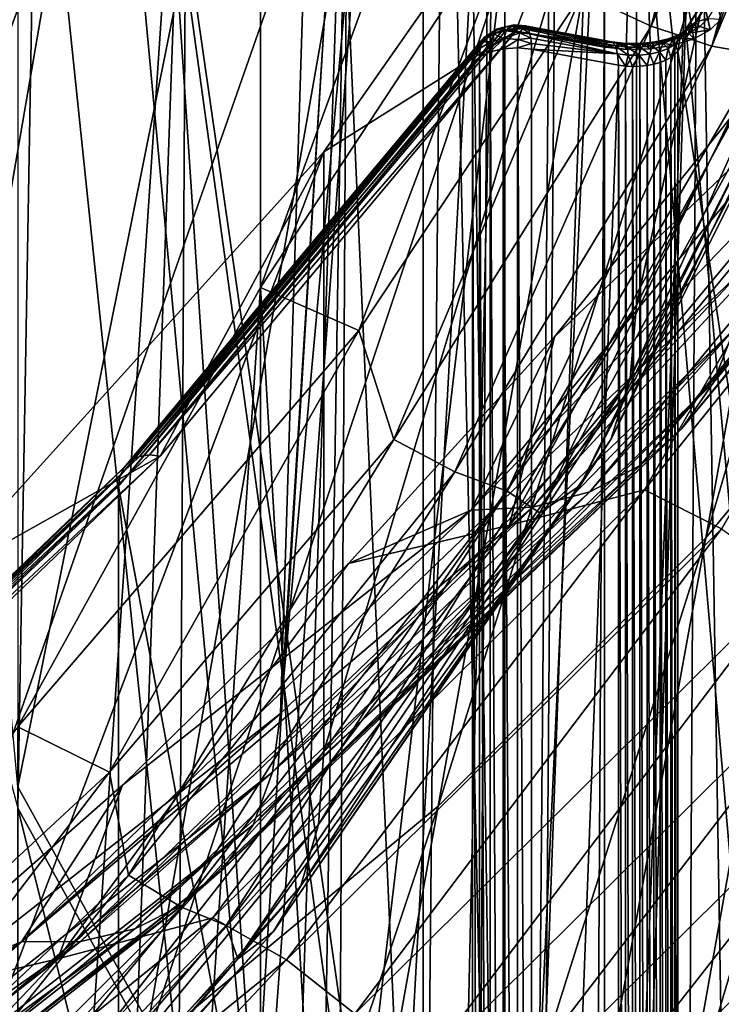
# Model space of a CAD drawing. Header units: metres. Extents: x -109 to 109, y -78 to 121.
# Tile 851 of 1056: x 20.93 to 22.45, y -38.64 to -36.51. Entities that reach past the tile are written whole.
import ezdxf

# ---------------------------------------------------------------- set-up
doc = ezdxf.new("R2010")
doc.units = ezdxf.units.M
doc.layers.add('solid_508554_SW0001', color=7, linetype='CONTINUOUS')

msp = doc.modelspace()

# ---------------------------------------------------------------- linework, layer by layer
at = {"layer": 'solid_508554_SW0001'}
for points in [[(21.492264, -38.011593, 7.617828), (22.527063, -21.630346, -1.227814), (23.021456, -21.135818, -0.371265)], [(22.491957, -37.051395, 9.280937), (21.492264, -38.011593, 7.617828), (23.021456, -21.135818, -0.371265)], [(21.492264, -38.011593, 7.617828), (21.990206, -22.11368, -2.06497), (22.527063, -21.630346, -1.227814)], [(20.329, -38.924572, 6.036504), (21.411892, -22.584904, -2.881155), (21.990206, -22.11368, -2.06497)], [(21.492264, -38.011593, 7.617828), (20.329, -38.924572, 6.036504), (21.990206, -22.11368, -2.06497)], [(20.329, -38.924572, 6.036504), (20.793215, -23.043131, -3.67483), (21.411892, -22.584904, -2.881155)], [(20.923235, -38.170021, 29.887587), (21.448408, -39.121475, 28.239614), (20.923248, -31.241837, 25.88755)], [(21.448408, -39.121475, 28.239614), (21.448427, -32.193314, 24.239546), (20.923248, -31.241837, 25.88755)], [(21.448408, -39.121475, 28.239614), (21.80089, -40.092644, 26.557503), (21.448427, -32.193314, 24.239546)], [(21.80089, -40.092644, 26.557503), (21.800903, -33.164478, 22.55744), (21.448427, -32.193314, 24.239546)], [(20.414824, -32.584068, 39.56274), (21.865417, -33.482189, 38.007149), (20.923235, -38.170021, 29.887587)], [(20.641497, -32.747883, 39.884239), (20.549398, -44.965538, 46.844471), (22.00915, -45.869473, 45.278809)], [(22.10779, -33.655869, 38.311562), (20.641497, -32.747883, 39.884239), (22.00915, -45.869473, 45.278809)], [(21.5632, -33.107533, -35.535168), (20.274626, -36.632484, -41.251141), (21.022064, -36.215908, -41.528786)], [(21.5632, -33.107533, -35.535168), (20.80945, -33.521732, -35.244587), (20.274626, -36.632484, -41.251141)], [(21.80089, -40.092644, 26.557503), (21.977846, -41.075703, 24.854795), (21.800903, -33.164478, 22.55744)], [(21.977846, -41.075703, 24.854795), (21.977848, -34.147514, 20.854771), (21.800903, -33.164478, 22.55744)], [(20.923235, -38.2164, 29.914364), (20.991838, -34.266258, 36.756207), (19.630888, -33.379448, 38.29221)], [(21.865417, -33.482189, 38.007149), (21.448408, -39.121475, 28.239614), (20.923235, -38.170021, 29.887587)], [(21.865417, -33.482189, 38.007149), (21.80089, -40.092644, 26.557503), (21.448408, -39.121475, 28.239614)], [(21.865417, -33.482189, 38.007149), (21.977846, -41.075703, 24.854795), (21.80089, -40.092644, 26.557503)], [(21.865417, -33.482189, 38.007149), (23.15844, -34.438587, 36.350616), (21.977846, -41.075703, 24.854795)], [(22.10779, -33.655869, 38.311562), (22.00915, -45.869473, 45.278809), (23.310324, -46.832047, 43.61158)], [(23.414797, -34.622757, 36.636864), (22.10779, -33.655869, 38.311562), (23.310324, -46.832047, 43.61158)], [(23.4797, -33.995831, -42.88765), (22.412605, -37.631123, -48.518341), (22.929976, -37.004639, -48.873512)], [(23.4797, -33.995831, -42.88765), (22.955465, -34.625378, -42.515991), (22.412605, -37.631123, -48.518341)], [(21.977846, -42.062737, 23.145205), (21.977848, -35.134518, 19.145229), (21.977848, -34.147514, 20.854771)], [(21.977846, -41.075703, 24.854795), (21.977846, -42.062737, 23.145205), (21.977848, -34.147514, 20.854771)], [(20.923235, -38.2164, 29.914364), (21.448408, -39.167854, 28.266392), (20.991838, -34.266258, 36.756207)], [(21.977846, -41.122082, 24.881573), (22.193037, -35.209007, 35.123318), (20.991838, -34.266258, 36.756207)], [(21.80089, -40.139023, 26.584278), (21.977846, -41.122082, 24.881573), (20.991838, -34.266258, 36.756207)], [(21.448408, -39.167854, 28.266392), (21.80089, -40.139023, 26.584278), (20.991838, -34.266258, 36.756207)], [(23.15844, -34.438587, 36.350616), (21.865414, -49.656254, 9.992845), (21.977846, -42.062737, 23.145205)], [(23.15844, -34.438587, 36.350616), (23.158434, -48.699852, 11.64938), (21.865414, -49.656254, 9.992845)], [(23.15844, -34.438587, 36.350616), (21.977846, -42.062737, 23.145205), (21.977846, -41.075703, 24.854795)], [(20.787943, -46.459484, 43.63105), (20.886246, -34.5144, 36.814072), (22.081396, -35.452404, 35.1894)], [(22.955465, -34.625378, -42.515991), (21.833075, -38.211906, -48.182152), (22.412605, -37.631123, -48.518341)], [(22.955465, -34.625378, -42.515991), (22.368128, -35.208534, -42.163666), (21.833075, -38.211906, -48.182152)], [(22.262747, -37.126579, 13.694878), (22.262718, -35.827587, 12.944796), (22.766466, -34.834473, 14.664923)], [(22.262747, -37.126579, 13.694878), (22.766466, -34.834473, 14.664923), (22.766479, -36.13348, 15.414977)], [(21.80089, -43.045795, 21.442497), (21.800903, -36.117554, 17.44256), (21.977848, -35.134518, 19.145229)], [(21.977846, -42.062737, 23.145205), (21.80089, -43.045795, 21.442497), (21.977848, -35.134518, 19.145229)], [(22.368128, -35.208534, -42.163666), (21.19558, -38.741871, -47.867844), (21.833075, -38.211906, -48.182152)], [(22.368128, -35.208534, -42.163666), (21.721937, -35.740135, -41.833714), (21.19558, -38.741871, -47.867844)], [(21.977846, -41.122082, 24.881573), (22.193037, -48.02219, 12.930237), (22.193037, -35.209007, 35.123318)], [(22.193037, -35.209007, 35.123318), (22.193037, -48.02219, 12.930237), (23.225332, -47.030678, 14.647583)], [(22.193037, -35.209007, 35.123318), (23.225332, -47.030678, 14.647583), (23.225332, -36.20052, 33.405972)], [(21.977468, -47.393074, 42.014023), (20.787943, -46.459484, 43.63105), (22.081396, -35.452404, 35.1894)], [(21.977468, -47.393074, 42.014023), (22.081396, -35.452404, 35.1894), (23.108494, -36.438923, 33.480701)], [(22.294193, -36.52261, 16.589495), (22.548952, -35.542702, 18.286709), (22.144175, -36.452534, 16.824387)], [(22.550493, -35.543457, 18.283928), (22.548952, -35.542702, 18.286709), (22.294193, -36.52261, 16.589495)], [(22.66227, -35.582397, 18.087687), (22.550493, -35.543457, 18.283928), (22.294193, -36.52261, 16.589495)], [(22.700371, -35.588299, 18.022369), (22.66227, -35.582397, 18.087687), (22.294193, -36.52261, 16.589495)], [(22.425768, -36.566021, 16.329607), (22.700371, -35.588299, 18.022369), (22.294193, -36.52261, 16.589495)], [(22.833378, -35.576443, 17.794565), (22.761593, -35.589535, 17.917957), (22.425768, -36.566021, 16.329607)], [(22.532261, -36.584702, 16.048485), (22.833378, -35.576443, 17.794565), (22.425768, -36.566021, 16.329607)], [(22.761593, -35.589535, 17.917957), (22.700371, -35.588299, 18.022369), (22.425768, -36.566021, 16.329607)], [(22.960114, -40.622597, 16.439602), (22.960114, -35.599648, 13.539601), (22.351847, -36.576824, 11.847081)], [(22.356426, -36.550964, 11.830251), (22.351847, -36.576824, 11.847081), (22.960114, -35.599648, 13.539601)], [(22.905575, -35.683418, 13.332864), (22.356426, -36.550964, 11.830251), (22.960114, -35.599648, 13.539601)], [(22.940613, -35.644871, 13.299492), (22.416878, -36.506142, 11.7793), (22.390617, -36.513741, 11.79458)], [(22.919266, -35.661125, 13.315648), (22.940613, -35.644871, 13.299492), (22.390617, -36.513741, 11.79458)], [(20.869766, -41.882961, -75.212524), (20.90517, -35.670063, -75.212784), (21.289917, -35.672287, -74.995094)], [(21.066153, -41.884098, -75.110725), (20.869766, -41.882961, -75.212524), (21.289917, -35.672287, -74.995094)], [(21.25452, -41.885185, -74.994713), (21.066153, -41.884098, -75.110725), (21.289917, -35.672287, -74.995094)], [(21.25452, -41.885185, -74.994713), (21.289917, -35.672287, -74.995094), (21.638494, -35.674305, -74.723221)], [(21.433752, -41.886223, -74.865204), (21.25452, -41.885185, -74.994713), (21.638494, -35.674305, -74.723221)], [(21.538893, -41.886833, -74.779266), (21.433752, -41.886223, -74.865204), (21.638494, -35.674305, -74.723221)], [(21.602919, -41.887203, -74.72287), (21.538893, -41.886833, -74.779266), (21.638494, -35.674305, -74.723221)], [(21.602919, -41.887203, -74.72287), (21.638494, -35.674305, -74.723221), (21.943335, -35.676067, -74.403076)], [(21.907562, -41.888966, -74.402847), (21.602919, -41.887203, -74.72287), (21.943335, -35.676067, -74.403076)], [(21.907562, -41.888966, -74.402847), (21.943335, -35.676067, -74.403076), (22.197821, -35.677544, -74.041611)], [(22.161888, -41.890438, -74.041557), (21.907562, -41.888966, -74.402847), (22.197821, -35.677544, -74.041611)], [(22.161888, -41.890438, -74.041557), (22.197821, -35.677544, -74.041611), (22.396423, -35.678696, -73.646667)], [(22.193199, -41.890621, -73.988037), (22.161888, -41.890438, -74.041557), (22.396423, -35.678696, -73.646667)], [(22.360434, -41.89159, -73.646736), (22.193199, -41.890621, -73.988037), (22.396423, -35.678696, -73.646667)], [(22.498833, -41.892391, -73.226974), (22.360434, -41.89159, -73.646736), (22.396423, -35.678696, -73.646667)], [(22.919266, -35.661125, 13.315648), (22.390617, -36.513741, 11.79458), (22.369785, -36.529186, 11.812137)], [(22.905575, -35.683418, 13.332864), (22.919266, -35.661125, 13.315648), (22.369785, -36.529186, 11.812137)], [(22.498833, -41.892391, -73.226974), (22.396423, -35.678696, -73.646667), (22.534832, -35.679501, -73.22683)], [(22.905575, -35.683418, 13.332864), (22.369785, -36.529186, 11.812137), (22.356426, -36.550964, 11.830251)], [(21.721937, -35.740135, -41.833714), (20.505199, -39.216755, -47.577938), (21.19558, -38.741871, -47.867844)], [(21.721937, -35.740135, -41.833714), (21.022064, -36.215908, -41.528786), (20.505199, -39.216755, -47.577938)], [(22.262718, -35.827587, 12.944796), (21.58605, -36.794659, 11.269782), (22.00139, -36.533089, 11.722837)], [(21.586092, -38.093647, 12.019868), (21.58605, -36.794659, 11.269782), (22.262718, -35.827587, 12.944796)], [(21.586092, -38.093647, 12.019868), (22.262718, -35.827587, 12.944796), (22.262747, -37.126579, 13.694878)], [(22.262718, -35.827587, 12.944796), (22.00139, -36.533089, 11.722837), (22.240452, -36.572945, 11.6538)], [(22.262718, -35.827587, 12.944796), (22.240452, -36.572945, 11.6538), (22.292747, -36.571774, 11.655828)], [(22.262718, -35.827587, 12.944796), (22.421961, -36.530392, 11.727505), (22.445959, -36.507126, 11.767806)], [(22.262718, -35.827587, 12.944796), (22.386717, -36.549744, 11.693985), (22.421961, -36.530392, 11.727505)], [(22.262718, -35.827587, 12.944796), (22.34264, -36.563862, 11.669536), (22.386717, -36.549744, 11.693985)], [(22.262718, -35.827587, 12.944796), (22.292747, -36.571774, 11.655828), (22.34264, -36.563862, 11.669536)], [(21.800903, -36.117554, 17.44256), (21.448427, -37.088718, 15.760455), (22.028944, -36.205318, 17.290548)], [(21.80089, -43.045795, 21.442497), (21.448427, -37.088718, 15.760455), (21.800903, -36.117554, 17.44256)], [(22.766479, -36.13348, 15.414977), (22.751186, -36.291969, 15.530645), (22.249033, -37.284973, 13.810711)], [(22.262747, -37.126579, 13.694878), (22.766479, -36.13348, 15.414977), (22.249033, -37.284973, 13.810711)], [(22.429657, -37.294609, 9.4549), (22.473816, -37.178841, 9.364284), (23.301662, -36.179539, 11.095122)], [(23.255878, -36.297272, 11.182338), (22.429657, -37.294609, 9.4549), (23.301662, -36.179539, 11.095122)], [(21.448427, -37.088718, 15.760455), (21.661814, -37.182095, 15.598726), (22.028944, -36.205318, 17.290548)], [(22.144175, -36.452534, 16.824387), (22.028944, -36.205318, 17.290548), (21.661814, -37.182095, 15.598726)], [(21.022064, -36.215908, -41.528786), (19.767958, -39.63319, -47.314575), (20.505199, -39.216755, -47.577938)], [(21.022064, -36.215908, -41.528786), (20.274626, -36.632484, -41.251141), (19.767958, -39.63319, -47.314575)], [(22.751186, -36.291969, 15.530645), (22.704941, -36.425552, 15.674822), (22.207207, -37.418102, 13.955675)], [(22.249033, -37.284973, 13.810711), (22.751186, -36.291969, 15.530645), (22.207207, -37.418102, 13.955675)], [(22.361115, -37.394314, 9.549372), (22.429657, -37.294609, 9.4549), (23.255878, -36.297272, 11.182338)], [(23.184811, -36.400024, 11.271531), (22.361115, -37.394314, 9.549372), (23.255878, -36.297272, 11.182338)], [(23.381029, -36.337601, -49.244751), (22.391802, -39.917938, -54.906822), (22.834635, -39.258469, -55.259708)], [(23.381029, -36.337601, -49.244751), (22.929976, -37.004639, -48.873512), (22.391802, -39.917938, -54.906822)], [(22.27071, -37.474285, 9.644219), (22.361115, -37.394314, 9.549372), (23.184811, -36.400024, 11.271531)], [(23.091076, -36.484016, 11.359416), (22.27071, -37.474285, 9.644219), (23.184811, -36.400024, 11.271531)], [(22.704941, -36.425552, 15.674822), (22.630859, -36.525135, 15.848406), (22.140759, -37.5172, 14.130095)], [(22.207207, -37.418102, 13.955675), (22.704941, -36.425552, 15.674822), (22.140759, -37.5172, 14.130095)], [(22.999722, -48.374943, 40.313377), (21.977468, -47.393074, 42.014023), (23.108494, -36.438923, 33.480701)], [(22.144175, -36.452534, 16.824387), (21.661814, -37.182095, 15.598726), (21.737469, -37.417988, 15.152172)], [(22.294193, -36.52261, 16.589495), (22.144175, -36.452534, 16.824387), (21.737469, -37.417988, 15.152172)], [(22.161774, -37.53157, 9.735951), (22.27071, -37.474285, 9.644219), (23.091076, -36.484016, 11.359416)], [(22.978127, -36.546146, 11.442759), (22.161774, -37.53157, 9.735951), (23.091076, -36.484016, 11.359416)], [(22.390617, -36.513741, 11.79458), (22.416878, -36.506142, 11.7793), (22.400112, -36.523174, 11.749798)], [(22.400112, -36.523174, 11.749798), (22.416878, -36.506142, 11.7793), (22.421961, -36.530392, 11.727505)], [(22.416878, -36.506142, 11.7793), (22.445959, -36.507126, 11.767806), (22.421961, -36.530392, 11.727505)], [(21.186468, -37.454788, 10.153201), (21.945581, -36.539783, 11.750465), (21.972298, -36.531994, 11.734585)], [(21.208305, -37.451256, 10.139338), (21.186468, -37.454788, 10.153201), (21.972298, -36.531994, 11.734585)], [(21.208305, -37.451256, 10.139338), (21.980585, -36.531403, 11.730732), (22.00139, -36.533089, 11.722837)], [(21.208305, -37.451256, 10.139338), (21.972298, -36.531994, 11.734585), (21.980585, -36.531403, 11.730732)], [(21.86936, -37.487823, 14.917693), (22.294193, -36.52261, 16.589495), (21.737469, -37.417988, 15.152172)], [(22.425768, -36.566021, 16.329607), (22.294193, -36.52261, 16.589495), (21.86936, -37.487823, 14.917693)], [(21.933273, -36.546532, 11.775687), (21.952055, -36.539421, 11.806347), (21.959612, -36.529263, 11.781666)], [(21.933273, -36.546532, 11.775687), (21.959612, -36.529263, 11.781666), (21.940653, -36.54248, 11.754125)], [(21.940653, -36.54248, 11.754125), (21.959612, -36.529263, 11.781666), (21.969343, -36.526501, 11.755837)], [(21.945581, -36.539783, 11.750465), (21.940653, -36.54248, 11.754125), (21.969343, -36.526501, 11.755837)], [(21.972298, -36.531994, 11.734585), (21.945581, -36.539783, 11.750465), (21.969343, -36.526501, 11.755837)], [(21.959612, -36.529263, 11.781666), (21.952055, -36.539421, 11.806347), (21.980394, -36.532818, 11.817698)], [(21.952055, -36.539421, 11.806347), (21.975601, -36.549572, 11.83931), (21.980394, -36.532818, 11.817698)], [(21.959612, -36.529263, 11.781666), (21.980394, -36.532818, 11.817698), (21.987963, -36.522667, 11.792992)], [(21.969343, -36.526501, 11.755837), (21.959612, -36.529263, 11.781666), (21.987963, -36.522667, 11.792992)], [(21.969343, -36.526501, 11.755837), (21.987963, -36.522667, 11.792992), (21.997705, -36.51992, 11.767141)], [(21.980585, -36.531403, 11.730732), (21.969343, -36.526501, 11.755837), (21.997705, -36.51992, 11.767141)], [(21.972298, -36.531994, 11.734585), (21.969343, -36.526501, 11.755837), (21.980585, -36.531403, 11.730732)], [(22.009794, -36.537029, 11.828485), (21.980394, -36.532818, 11.817698), (21.975601, -36.549572, 11.83931)], [(22.015533, -36.52739, 11.808625), (21.987963, -36.522667, 11.792992), (21.980394, -36.532818, 11.817698)], [(22.009794, -36.537029, 11.828485), (22.015533, -36.52739, 11.808625), (21.980394, -36.532818, 11.817698)], [(21.980585, -36.531403, 11.730732), (21.997705, -36.51992, 11.767141), (22.008926, -36.52486, 11.742)], [(21.980585, -36.531403, 11.730732), (22.008926, -36.52486, 11.742), (22.00139, -36.533089, 11.722837)], [(21.987963, -36.522667, 11.792992), (22.021732, -36.522125, 11.781049), (21.997705, -36.51992, 11.767141)], [(21.987963, -36.522667, 11.792992), (22.023485, -36.523232, 11.787248), (22.021732, -36.522125, 11.781049)], [(22.015533, -36.52739, 11.808625), (22.023485, -36.523232, 11.787248), (21.987963, -36.522667, 11.792992)], [(21.997705, -36.51992, 11.767141), (22.021732, -36.522125, 11.781049), (22.011995, -36.522785, 11.750534)], [(21.997705, -36.51992, 11.767141), (22.011995, -36.522785, 11.750534), (22.008926, -36.52486, 11.742)], [(22.008926, -36.52486, 11.742), (22.189329, -36.567287, 11.663597), (22.00139, -36.533089, 11.722837)], [(22.008926, -36.52486, 11.742), (22.011995, -36.522785, 11.750534), (22.1999, -36.557011, 11.691192)], [(22.008926, -36.52486, 11.742), (22.1999, -36.557011, 11.691192), (22.189329, -36.567287, 11.663597)], [(22.009794, -36.537029, 11.828485), (22.03204, -36.539158, 11.823581), (22.015533, -36.52739, 11.808625)], [(22.011995, -36.522785, 11.750534), (22.021732, -36.522125, 11.781049), (22.209442, -36.556217, 11.72101)], [(22.011995, -36.522785, 11.750534), (22.209442, -36.556217, 11.72101), (22.1999, -36.557011, 11.691192)], [(22.015533, -36.52739, 11.808625), (22.029314, -36.531326, 11.810411), (22.023485, -36.523232, 11.787248)], [(22.015533, -36.52739, 11.808625), (22.03204, -36.539158, 11.823581), (22.029314, -36.531326, 11.810411)], [(22.021732, -36.522125, 11.781049), (22.023485, -36.523232, 11.787248), (22.209442, -36.556217, 11.72101)], [(22.023485, -36.523232, 11.787248), (22.217012, -36.565002, 11.750101), (22.209442, -36.556217, 11.72101)], [(22.023485, -36.523232, 11.787248), (22.029314, -36.531326, 11.810411), (22.217012, -36.565002, 11.750101)], [(22.029314, -36.531326, 11.810411), (22.03204, -36.539158, 11.823581), (22.217012, -36.565002, 11.750101)], [(22.630859, -36.525135, 15.848406), (22.532261, -36.584702, 16.048485), (22.053068, -37.576447, 14.33073)], [(22.140759, -37.5172, 14.130095), (22.630859, -36.525135, 15.848406), (22.053068, -37.576447, 14.33073)], [(22.356426, -36.550964, 11.830251), (22.369785, -36.529186, 11.812137), (22.357983, -36.54118, 11.791365)], [(22.356627, -36.540264, 11.748637), (22.376619, -36.527962, 11.769945), (22.376169, -36.537907, 11.724279)], [(22.357983, -36.54118, 11.791365), (22.376619, -36.527962, 11.769945), (22.356627, -36.540264, 11.748637)], [(22.357983, -36.54118, 11.791365), (22.369785, -36.529186, 11.812137), (22.376619, -36.527962, 11.769945)], [(22.369785, -36.529186, 11.812137), (22.390617, -36.513741, 11.79458), (22.376619, -36.527962, 11.769945)], [(22.376169, -36.537907, 11.724279), (22.400112, -36.523174, 11.749798), (22.421961, -36.530392, 11.727505)], [(22.376619, -36.527962, 11.769945), (22.400112, -36.523174, 11.749798), (22.376169, -36.537907, 11.724279)], [(22.376169, -36.537907, 11.724279), (22.421961, -36.530392, 11.727505), (22.386717, -36.549744, 11.693985)], [(22.376619, -36.527962, 11.769945), (22.390617, -36.513741, 11.79458), (22.400112, -36.523174, 11.749798)], [(21.167717, -37.464153, 10.168761), (21.940653, -36.54248, 11.754125), (21.945581, -36.539783, 11.750465)], [(21.186468, -37.454788, 10.153201), (21.167717, -37.464153, 10.168761), (21.945581, -36.539783, 11.750465)], [(21.167717, -37.464153, 10.168761), (21.924786, -36.555561, 11.768442), (21.940653, -36.54248, 11.754125)], [(21.208305, -37.451256, 10.139338), (22.00139, -36.533089, 11.722837), (21.231739, -37.453796, 10.128119)], [(21.58605, -36.794659, 11.269782), (21.231739, -37.453796, 10.128119), (22.00139, -36.533089, 11.722837)], [(21.933273, -36.546532, 11.775687), (21.924786, -36.555561, 11.768442), (21.917311, -36.565754, 11.777513)], [(21.927553, -36.556171, 11.795498), (21.933273, -36.546532, 11.775687), (21.917311, -36.565754, 11.777513)], [(21.933273, -36.546532, 11.775687), (21.940653, -36.54248, 11.754125), (21.924786, -36.555561, 11.768442)], [(21.927553, -36.556171, 11.795498), (21.947269, -36.556168, 11.827935), (21.952055, -36.539421, 11.806347)], [(21.927553, -36.556171, 11.795498), (21.952055, -36.539421, 11.806347), (21.933273, -36.546532, 11.775687)], [(21.975601, -36.549572, 11.83931), (21.945631, -36.578182, 11.844728), (21.973959, -36.571606, 11.856118)], [(21.947269, -36.556168, 11.827935), (21.945631, -36.578182, 11.844728), (21.975601, -36.549572, 11.83931)], [(21.952055, -36.539421, 11.806347), (21.947269, -36.556168, 11.827935), (21.975601, -36.549572, 11.83931)], [(22.006191, -36.551453, 11.845781), (21.975601, -36.549572, 11.83931), (21.973959, -36.571606, 11.856118)], [(22.006191, -36.551453, 11.845781), (21.973959, -36.571606, 11.856118), (22.004965, -36.569721, 11.859385)], [(22.006191, -36.551453, 11.845781), (22.009794, -36.537029, 11.828485), (21.975601, -36.549572, 11.83931)], [(22.00139, -36.533089, 11.722837), (22.189329, -36.567287, 11.663597), (22.240452, -36.572945, 11.6538)], [(22.006191, -36.551453, 11.845781), (22.004965, -36.569721, 11.859385), (22.035189, -36.560013, 11.845613)], [(22.006191, -36.551453, 11.845781), (22.034002, -36.54879, 11.835365), (22.009794, -36.537029, 11.828485)], [(22.006191, -36.551453, 11.845781), (22.035189, -36.560013, 11.845613), (22.034002, -36.54879, 11.835365)], [(22.009794, -36.537029, 11.828485), (22.034002, -36.54879, 11.835365), (22.03204, -36.539158, 11.823581)], [(22.03204, -36.539158, 11.823581), (22.221869, -36.582508, 11.775612), (22.217012, -36.565002, 11.750101)], [(22.03204, -36.539158, 11.823581), (22.034002, -36.54879, 11.835365), (22.221869, -36.582508, 11.775612)], [(22.034002, -36.54879, 11.835365), (22.035189, -36.560013, 11.845613), (22.221869, -36.582508, 11.775612)], [(22.038313, -37.564072, 9.821191), (22.161774, -37.53157, 9.735951), (22.978127, -36.546146, 11.442759)], [(22.850119, -36.584133, 11.518489), (22.038313, -37.564072, 9.821191), (22.978127, -36.546146, 11.442759)], [(22.302946, -36.556755, 11.720074), (22.33165, -36.550026, 11.73173), (22.31188, -36.557655, 11.690071)], [(22.320063, -36.559784, 11.75914), (22.33165, -36.550026, 11.73173), (22.302946, -36.556755, 11.720074)], [(22.31188, -36.557655, 11.690071), (22.346256, -36.549599, 11.70403), (22.34264, -36.563862, 11.669536)], [(22.33165, -36.550026, 11.73173), (22.346256, -36.549599, 11.70403), (22.31188, -36.557655, 11.690071)], [(22.320063, -36.559784, 11.75914), (22.341124, -36.551552, 11.773397), (22.33165, -36.550026, 11.73173)], [(22.331181, -36.570663, 11.79613), (22.341124, -36.551552, 11.773397), (22.320063, -36.559784, 11.75914)], [(22.331181, -36.570663, 11.79613), (22.346029, -36.561527, 11.811955), (22.341124, -36.551552, 11.773397)], [(22.33165, -36.550026, 11.73173), (22.356627, -36.540264, 11.748637), (22.346256, -36.549599, 11.70403)], [(22.341124, -36.551552, 11.773397), (22.356627, -36.540264, 11.748637), (22.33165, -36.550026, 11.73173)], [(22.341124, -36.551552, 11.773397), (22.357983, -36.54118, 11.791365), (22.356627, -36.540264, 11.748637)], [(22.346029, -36.561527, 11.811955), (22.357983, -36.54118, 11.791365), (22.341124, -36.551552, 11.773397)], [(22.346256, -36.549599, 11.70403), (22.386717, -36.549744, 11.693985), (22.34264, -36.563862, 11.669536)], [(22.346029, -36.561527, 11.811955), (22.356426, -36.550964, 11.830251), (22.357983, -36.54118, 11.791365)], [(22.346029, -36.561527, 11.811955), (22.351847, -36.576824, 11.847081), (22.356426, -36.550964, 11.830251)], [(22.346256, -36.549599, 11.70403), (22.376169, -36.537907, 11.724279), (22.386717, -36.549744, 11.693985)], [(22.356627, -36.540264, 11.748637), (22.376169, -36.537907, 11.724279), (22.346256, -36.549599, 11.70403)], [(21.144283, -37.497482, 10.200692), (21.911932, -36.577087, 11.786343), (21.917311, -36.565754, 11.777513)], [(21.153328, -37.478718, 10.184959), (21.144283, -37.497482, 10.200692), (21.917311, -36.565754, 11.777513)], [(21.153328, -37.478718, 10.184959), (21.917311, -36.565754, 11.777513), (21.924786, -36.555561, 11.768442)], [(21.167717, -37.464153, 10.168761), (21.153328, -37.478718, 10.184959), (21.924786, -36.555561, 11.768442)], [(21.982569, -37.529865, 14.660179), (22.425768, -36.566021, 16.329607), (21.86936, -37.487823, 14.917693)], [(21.923964, -36.570576, 11.812752), (21.907568, -36.602386, 11.802804), (21.922741, -36.58881, 11.826324)], [(21.923964, -36.570576, 11.812752), (21.908674, -36.589336, 11.7948), (21.907568, -36.602386, 11.802804)], [(21.923964, -36.570576, 11.812752), (21.911932, -36.577087, 11.786343), (21.908674, -36.589336, 11.7948)], [(21.927553, -36.556171, 11.795498), (21.917311, -36.565754, 11.777513), (21.911932, -36.577087, 11.786343)], [(21.923964, -36.570576, 11.812752), (21.927553, -36.556171, 11.795498), (21.911932, -36.577087, 11.786343)], [(21.947269, -36.556168, 11.827935), (21.922741, -36.58881, 11.826324), (21.945631, -36.578182, 11.844728)], [(21.923964, -36.570576, 11.812752), (21.922741, -36.58881, 11.826324), (21.947269, -36.556168, 11.827935)], [(21.923964, -36.570576, 11.812752), (21.947269, -36.556168, 11.827935), (21.927553, -36.556171, 11.795498)], [(21.973959, -41.594555, 14.756118), (21.973959, -36.571606, 11.856118), (21.945631, -36.578182, 11.844728)], [(22.004965, -41.59267, 14.759384), (22.004965, -36.569721, 11.859385), (21.973959, -36.571606, 11.856118)], [(21.973959, -41.594555, 14.756118), (22.004965, -41.59267, 14.759384), (21.973959, -36.571606, 11.856118)], [(22.532261, -36.584702, 16.048485), (22.425768, -36.566021, 16.329607), (21.982569, -37.529865, 14.660179)], [(22.035189, -36.560013, 11.845613), (22.004965, -36.569721, 11.859385), (22.035591, -36.572704, 11.854217)], [(22.004965, -36.569721, 11.859385), (22.035591, -41.595654, 14.754217), (22.035591, -36.572704, 11.854217)], [(22.004965, -41.59267, 14.759384), (22.035591, -41.595654, 14.754217), (22.004965, -36.569721, 11.859385)], [(22.035189, -36.560013, 11.845613), (22.035591, -36.572704, 11.854217), (22.221869, -36.582508, 11.775612)], [(22.035591, -41.595654, 14.754217), (22.223532, -36.606907, 11.794977), (22.035591, -36.572704, 11.854217)], [(22.221869, -36.582508, 11.775612), (22.035591, -36.572704, 11.854217), (22.223532, -36.606907, 11.794977)], [(22.1999, -36.557011, 11.691192), (22.236809, -36.561459, 11.683486), (22.189329, -36.567287, 11.663597)], [(22.236809, -36.561459, 11.683486), (22.240452, -36.572945, 11.6538), (22.189329, -36.567287, 11.663597)], [(22.209442, -36.556217, 11.72101), (22.240261, -36.559933, 11.714576), (22.1999, -36.557011, 11.691192)], [(22.240261, -36.559933, 11.714576), (22.236809, -36.561459, 11.683486), (22.1999, -36.557011, 11.691192)], [(22.243, -36.568134, 11.744675), (22.240261, -36.559933, 11.714576), (22.209442, -36.556217, 11.72101)], [(22.217012, -36.565002, 11.750101), (22.243, -36.568134, 11.744675), (22.209442, -36.556217, 11.72101)], [(22.244757, -36.58527, 11.770833), (22.243, -36.568134, 11.744675), (22.217012, -36.565002, 11.750101)], [(22.221869, -36.582508, 11.775612), (22.244757, -36.58527, 11.770833), (22.217012, -36.565002, 11.750101)], [(22.240261, -36.559933, 11.714576), (22.271961, -36.560116, 11.714258), (22.236809, -36.561459, 11.683486)], [(22.271961, -36.560116, 11.714258), (22.274775, -36.561676, 11.683105), (22.236809, -36.561459, 11.683486)], [(22.236809, -36.561459, 11.683486), (22.274775, -36.561676, 11.683105), (22.240452, -36.572945, 11.6538)], [(22.269732, -36.568291, 11.744408), (22.271961, -36.560116, 11.714258), (22.240261, -36.559933, 11.714576)], [(22.243, -36.568134, 11.744675), (22.269732, -36.568291, 11.744408), (22.240261, -36.559933, 11.714576)], [(22.274775, -36.561676, 11.683105), (22.292747, -36.571774, 11.655828), (22.240452, -36.572945, 11.6538)], [(22.268301, -36.585403, 11.770597), (22.269732, -36.568291, 11.744408), (22.243, -36.568134, 11.744675)], [(22.244757, -36.58527, 11.770833), (22.268301, -36.585403, 11.770597), (22.243, -36.568134, 11.744675)], [(22.268301, -36.585403, 11.770597), (22.291311, -36.582912, 11.774916), (22.269732, -36.568291, 11.744408)], [(22.269732, -36.568291, 11.744408), (22.295858, -36.56546, 11.749311), (22.271961, -36.560116, 11.714258)], [(22.291311, -36.582912, 11.774916), (22.295858, -36.56546, 11.749311), (22.269732, -36.568291, 11.744408)], [(22.271961, -36.560116, 11.714258), (22.302946, -36.556755, 11.720074), (22.274775, -36.561676, 11.683105)], [(22.295858, -36.56546, 11.749311), (22.302946, -36.556755, 11.720074), (22.271961, -36.560116, 11.714258)], [(22.302946, -36.556755, 11.720074), (22.31188, -36.557655, 11.690071), (22.274775, -36.561676, 11.683105)], [(22.274775, -36.561676, 11.683105), (22.31188, -36.557655, 11.690071), (22.292747, -36.571774, 11.655828)], [(22.279888, -37.527073, 10.037109), (22.797913, -36.625885, 11.562105), (23.053719, -36.564198, 11.704856)], [(22.279888, -37.527073, 10.037109), (23.053719, -36.564198, 11.704856), (22.446573, -37.611195, 9.998675)], [(22.291311, -36.582912, 11.774916), (22.31263, -36.577911, 11.783573), (22.295858, -36.56546, 11.749311)], [(22.31188, -36.557655, 11.690071), (22.34264, -36.563862, 11.669536), (22.292747, -36.571774, 11.655828)], [(22.295858, -36.56546, 11.749311), (22.320063, -36.559784, 11.75914), (22.302946, -36.556755, 11.720074)], [(22.31263, -36.577911, 11.783573), (22.320063, -36.559784, 11.75914), (22.295858, -36.56546, 11.749311)], [(22.31263, -36.577911, 11.783573), (22.331181, -36.570663, 11.79613), (22.320063, -36.559784, 11.75914)], [(22.31263, -36.577911, 11.783573), (22.326151, -36.59639, 11.813195), (22.331181, -36.570663, 11.79613)], [(22.331181, -36.570663, 11.79613), (22.326151, -36.59639, 11.813195), (22.336742, -36.590572, 11.82327)], [(22.331181, -36.570663, 11.79613), (22.336742, -36.590572, 11.82327), (22.346029, -36.561527, 11.811955)], [(22.346029, -36.561527, 11.811955), (22.336742, -36.590572, 11.82327), (22.345379, -36.583996, 11.83466)], [(22.346029, -36.561527, 11.811955), (22.345379, -36.583996, 11.83466), (22.351847, -36.576824, 11.847081)], [(21.908674, -36.589336, 11.7948), (21.141197, -37.519173, 10.214886), (21.907568, -36.602386, 11.802804)], [(21.144283, -37.497482, 10.200692), (21.141197, -37.519173, 10.214886), (21.908674, -36.589336, 11.7948)], [(21.144283, -37.497482, 10.200692), (21.908674, -36.589336, 11.7948), (21.911932, -36.577087, 11.786343)], [(22.850119, -36.584133, 11.518489), (22.711767, -36.596581, 11.58382), (21.904877, -37.57058, 9.896798)], [(22.850119, -36.584133, 11.518489), (21.904877, -37.57058, 9.896798), (22.038313, -37.564072, 9.821191)], [(22.084871, -37.195705, 10.575151), (21.904877, -37.57058, 9.896798), (22.711767, -36.596581, 11.58382)], [(21.922741, -41.611755, 14.726323), (21.922741, -36.58881, 11.826324), (21.907568, -36.602386, 11.802804)], [(21.945631, -41.601131, 14.744727), (21.945631, -36.578182, 11.844728), (21.922741, -36.58881, 11.826324)], [(21.922741, -41.611755, 14.726323), (21.945631, -41.601131, 14.744727), (21.922741, -36.58881, 11.826324)], [(21.945631, -41.601131, 14.744727), (21.973959, -41.594555, 14.756118), (21.945631, -36.578182, 11.844728)], [(22.053068, -37.576447, 14.33073), (22.532261, -36.584702, 16.048485), (21.982569, -37.529865, 14.660179)], [(22.486134, -36.695534, 11.441468), (22.084871, -37.195705, 10.575151), (22.711767, -36.596581, 11.58382)], [(22.221869, -36.582508, 11.775612), (22.223532, -36.606907, 11.794977), (22.238695, -36.609009, 11.791338)], [(22.221869, -36.582508, 11.775612), (22.238695, -36.609009, 11.791338), (22.244757, -36.58527, 11.770833)], [(22.244757, -36.58527, 11.770833), (22.238695, -36.609009, 11.791338), (22.254328, -36.609894, 11.789804)], [(22.244757, -36.58527, 11.770833), (22.254328, -36.609894, 11.789804), (22.268301, -36.585403, 11.770597)], [(22.268301, -36.585403, 11.770597), (22.254328, -36.609894, 11.789804), (22.270046, -36.609543, 11.790413)], [(22.268301, -36.585403, 11.770597), (22.28546, -36.607964, 11.793149), (22.291311, -36.582912, 11.774916)], [(22.268301, -36.585403, 11.770597), (22.270046, -36.609543, 11.790413), (22.28546, -36.607964, 11.793149)], [(22.291311, -36.582912, 11.774916), (22.28546, -36.607964, 11.793149), (22.300188, -36.605194, 11.797946)], [(22.291311, -36.582912, 11.774916), (22.300188, -36.605194, 11.797946), (22.31263, -36.577911, 11.783573)], [(22.31263, -36.577911, 11.783573), (22.300188, -36.605194, 11.797946), (22.313864, -36.601303, 11.804683)], [(22.31263, -36.577911, 11.783573), (22.313864, -36.601303, 11.804683), (22.326151, -36.59639, 11.813195)], [(22.326149, -41.619335, 14.713195), (22.326151, -36.59639, 11.813195), (22.313864, -36.601303, 11.804683)], [(22.326149, -41.619335, 14.713195), (22.336742, -41.613518, 14.723269), (22.326151, -36.59639, 11.813195)], [(22.336742, -41.613518, 14.723269), (22.336742, -36.590572, 11.82327), (22.326151, -36.59639, 11.813195)], [(22.345379, -41.606945, 14.734659), (22.345379, -36.583996, 11.83466), (22.336742, -36.590572, 11.82327)], [(22.336742, -41.613518, 14.723269), (22.345379, -41.606945, 14.734659), (22.336742, -36.590572, 11.82327)], [(22.345379, -36.583996, 11.83466), (22.351847, -41.599773, 14.747081), (22.351847, -36.576824, 11.847081)], [(22.345379, -41.606945, 14.734659), (22.351847, -41.599773, 14.747081), (22.345379, -36.583996, 11.83466)], [(22.351847, -41.599773, 14.747081), (22.960114, -40.622597, 16.439602), (22.351847, -36.576824, 11.847081)], [(21.907568, -41.625336, 14.702804), (21.907568, -36.602386, 11.802804), (21.141197, -37.519173, 10.214886)], [(21.922741, -41.611755, 14.726323), (21.907568, -36.602386, 11.802804), (21.907568, -41.625336, 14.702804)], [(22.035591, -41.595654, 14.754217), (22.223532, -41.629856, 14.694977), (22.223532, -36.606907, 11.794977)], [(22.238695, -41.631954, 14.691339), (22.223532, -36.606907, 11.794977), (22.223532, -41.629856, 14.694977)], [(22.238695, -41.631954, 14.691339), (22.238695, -36.609009, 11.791338), (22.223532, -36.606907, 11.794977)], [(22.254328, -41.632839, 14.689804), (22.254328, -36.609894, 11.789804), (22.238695, -36.609009, 11.791338)], [(22.238695, -41.631954, 14.691339), (22.254328, -41.632839, 14.689804), (22.238695, -36.609009, 11.791338)], [(22.270046, -41.632488, 14.690413), (22.270046, -36.609543, 11.790413), (22.254328, -36.609894, 11.789804)], [(22.254328, -41.632839, 14.689804), (22.270046, -41.632488, 14.690413), (22.254328, -36.609894, 11.789804)], [(22.28546, -41.630909, 14.69315), (22.28546, -36.607964, 11.793149), (22.270046, -36.609543, 11.790413)], [(22.270046, -41.632488, 14.690413), (22.28546, -41.630909, 14.69315), (22.270046, -36.609543, 11.790413)], [(22.300186, -41.628139, 14.697946), (22.300188, -36.605194, 11.797946), (22.28546, -36.607964, 11.793149)], [(22.28546, -41.630909, 14.69315), (22.300186, -41.628139, 14.697946), (22.28546, -36.607964, 11.793149)], [(22.300186, -41.628139, 14.697946), (22.313864, -41.624252, 14.704682), (22.300188, -36.605194, 11.797946)], [(22.313864, -41.624252, 14.704682), (22.313864, -36.601303, 11.804683), (22.300188, -36.605194, 11.797946)], [(22.313864, -41.624252, 14.704682), (22.326149, -41.619335, 14.713195), (22.313864, -36.601303, 11.804683)], [(22.797913, -36.625885, 11.562105), (21.987598, -37.603771, 9.868358), (22.486134, -36.695534, 11.441468)], [(22.279888, -37.527073, 10.037109), (21.987598, -37.603771, 9.868358), (22.797913, -36.625885, 11.562105)], [(21.987598, -37.603771, 9.868358), (22.084871, -37.195705, 10.575151), (22.486134, -36.695534, 11.441468)], [(21.58605, -36.794659, 11.269782), (20.741724, -37.728172, 9.652887), (21.231739, -37.453796, 10.128119)], [(20.741768, -39.027168, 10.40296), (20.741724, -37.728172, 9.652887), (21.58605, -36.794659, 11.269782)], [(20.741768, -39.027168, 10.40296), (21.58605, -36.794659, 11.269782), (21.586092, -38.093647, 12.019868)], [(22.929976, -37.004639, -48.873512), (21.884001, -40.537712, -54.569714), (22.391802, -39.917938, -54.906822)], [(22.929976, -37.004639, -48.873512), (22.412605, -37.631123, -48.518341), (21.884001, -40.537712, -54.569714)], [(21.474928, -38.13826, 7.702516), (21.492264, -38.011593, 7.617828), (22.491957, -37.051395, 9.280937)], [(22.473816, -37.178841, 9.364284), (21.474928, -38.13826, 7.702516), (22.491957, -37.051395, 9.280937)], [(20.923235, -44.968418, 18.112413), (20.923248, -38.040195, 14.112449), (21.448427, -37.088718, 15.760455)], [(21.448408, -44.01696, 19.760386), (20.923235, -44.968418, 18.112413), (21.448427, -37.088718, 15.760455)], [(21.448427, -37.088718, 15.760455), (20.923248, -38.040195, 14.112449), (21.661814, -37.182095, 15.598726)], [(21.80089, -43.045795, 21.442497), (21.448408, -44.01696, 19.760386), (21.448427, -37.088718, 15.760455)], [(22.262747, -37.126579, 13.694878), (22.249033, -37.284973, 13.810711), (21.573874, -38.251999, 12.135774)], [(21.586092, -38.093647, 12.019868), (22.262747, -37.126579, 13.694878), (21.573874, -38.251999, 12.135774)], [(20.923248, -38.040195, 14.112449), (21.121912, -38.13842, 13.942317), (21.661814, -37.182095, 15.598726)], [(21.737469, -37.417988, 15.152172), (21.661814, -37.182095, 15.598726), (21.121912, -38.13842, 13.942317)], [(21.432734, -38.252148, 7.796398), (21.474928, -38.13826, 7.702516), (22.473816, -37.178841, 9.364284)], [(22.429657, -37.294609, 9.4549), (21.432734, -38.252148, 7.796398), (22.473816, -37.178841, 9.364284)], [(22.084871, -37.195705, 10.575151), (21.639133, -37.686367, 9.725297), (21.904877, -37.57058, 9.896798)], [(21.987598, -37.603771, 9.868358), (21.639133, -37.686367, 9.725297), (22.084871, -37.195705, 10.575151)], [(21.367237, -38.348927, 7.895937), (21.432734, -38.252148, 7.796398), (22.429657, -37.294609, 9.4549)], [(22.361115, -37.394314, 9.549372), (21.367237, -38.348927, 7.895937), (22.429657, -37.294609, 9.4549)], [(22.249033, -37.284973, 13.810711), (22.207207, -37.418102, 13.955675), (21.536274, -38.384823, 12.281263)], [(21.573874, -38.251999, 12.135774), (22.249033, -37.284973, 13.810711), (21.536274, -38.384823, 12.281263)], [(21.280851, -38.425034, 7.99747), (21.367237, -38.348927, 7.895937), (22.361115, -37.394314, 9.549372)], [(22.27071, -37.474285, 9.644219), (21.280851, -38.425034, 7.99747), (22.361115, -37.394314, 9.549372)], [(21.737469, -37.417988, 15.152172), (21.121912, -38.13842, 13.942317), (21.162735, -38.361851, 13.517358)], [(21.86936, -37.487823, 14.917693), (21.737469, -37.417988, 15.152172), (21.162735, -38.361851, 13.517358)], [(22.207207, -37.418102, 13.955675), (22.140759, -37.5172, 14.130095), (21.477062, -38.4837, 12.456067)], [(21.536274, -38.384823, 12.281263), (22.207207, -37.418102, 13.955675), (21.477062, -38.4837, 12.456067)], [(20.232302, -38.360966, 8.65686), (21.153328, -37.478718, 10.184959), (21.167717, -37.464153, 10.168761)], [(20.246063, -38.347004, 8.639623), (20.232302, -38.360966, 8.65686), (21.167717, -37.464153, 10.168761)], [(20.246063, -38.347004, 8.639623), (21.167717, -37.464153, 10.168761), (21.186468, -37.454788, 10.153201)], [(20.263998, -38.338417, 8.622707), (20.246063, -38.347004, 8.639623), (21.186468, -37.454788, 10.153201)], [(20.263998, -38.338417, 8.622707), (21.186468, -37.454788, 10.153201), (21.208305, -37.451256, 10.139338)], [(20.284883, -38.335796, 8.607267), (20.263998, -38.338417, 8.622707), (21.208305, -37.451256, 10.139338)], [(20.284883, -38.335796, 8.607267), (21.208305, -37.451256, 10.139338), (21.231739, -37.453796, 10.128119)], [(20.284883, -38.335796, 8.607267), (21.231739, -37.453796, 10.128119), (20.307299, -38.339317, 8.594356)], [(20.741724, -37.728172, 9.652887), (20.307299, -38.339317, 8.594356), (21.231739, -37.453796, 10.128119)], [(20.22365, -38.379353, 8.673246), (21.144283, -37.497482, 10.200692), (21.153328, -37.478718, 10.184959)], [(20.232302, -38.360966, 8.65686), (20.22365, -38.379353, 8.673246), (21.153328, -37.478718, 10.184959)], [(21.277704, -38.430824, 13.284371), (21.86936, -37.487823, 14.917693), (21.162735, -38.361851, 13.517358)], [(21.176756, -38.477673, 8.097258), (21.280851, -38.425034, 7.99747), (22.27071, -37.474285, 9.644219)], [(22.161774, -37.53157, 9.735951), (21.176756, -38.477673, 8.097258), (22.27071, -37.474285, 9.644219)], [(21.982569, -37.529865, 14.660179), (21.86936, -37.487823, 14.917693), (21.277704, -38.430824, 13.284371)], [(21.144283, -37.497482, 10.200692), (20.220699, -38.400917, 8.687662), (21.141197, -37.519173, 10.214886)], [(20.22365, -38.379353, 8.673246), (20.220699, -38.400917, 8.687662), (21.144283, -37.497482, 10.200692)], [(21.141197, -42.542122, 13.114885), (21.141197, -37.519173, 10.214886), (20.220699, -38.400917, 8.687662)], [(21.058783, -38.504902, 8.191626), (21.176756, -38.477673, 8.097258), (22.161774, -37.53157, 9.735951)], [(22.038313, -37.564072, 9.821191), (21.058783, -38.504902, 8.191626), (22.161774, -37.53157, 9.735951)], [(21.141197, -42.542122, 13.114885), (21.907568, -41.625336, 14.702804), (21.141197, -37.519173, 10.214886)], [(21.373999, -38.470882, 13.030292), (21.982569, -37.529865, 14.660179), (21.277704, -38.430824, 13.284371)], [(21.345533, -38.453667, 8.432203), (21.987598, -37.603771, 9.868358), (22.279888, -37.527073, 10.037109)], [(21.345533, -38.453667, 8.432203), (22.279888, -37.527073, 10.037109), (21.505226, -38.54472, 8.381763)], [(22.053068, -37.576447, 14.33073), (21.982569, -37.529865, 14.660179), (21.373999, -38.470882, 13.030292)], [(22.140759, -37.5172, 14.130095), (22.053068, -37.576447, 14.33073), (21.399633, -38.542999, 12.656611)], [(21.477062, -38.4837, 12.456067), (22.140759, -37.5172, 14.130095), (21.399633, -38.542999, 12.656611)], [(22.279888, -37.527073, 10.037109), (22.446573, -37.611195, 9.998675), (21.505226, -38.54472, 8.381763)], [(22.038313, -37.564072, 9.821191), (21.904877, -37.57058, 9.896798), (20.931278, -38.505714, 8.2771)], [(22.038313, -37.564072, 9.821191), (20.931278, -38.505714, 8.2771), (21.058783, -38.504902, 8.191626)], [(21.149817, -38.166538, 8.893617), (20.931278, -38.505714, 8.2771), (21.904877, -37.57058, 9.896798)], [(21.639133, -37.686367, 9.725297), (21.149817, -38.166538, 8.893617), (21.904877, -37.57058, 9.896798)], [(21.399633, -38.542999, 12.656611), (22.053068, -37.576447, 14.33073), (21.373999, -38.470882, 13.030292)], [(21.987598, -37.603771, 9.868358), (21.010023, -38.542492, 8.242448), (21.639133, -37.686367, 9.725297)], [(21.345533, -38.453667, 8.432203), (21.010023, -38.542492, 8.242448), (21.987598, -37.603771, 9.868358)], [(21.505226, -38.54472, 8.381763), (22.446573, -37.611195, 9.998675), (21.653133, -38.661701, 8.353894)], [(22.446573, -37.611195, 9.998675), (22.600956, -37.721756, 9.981927), (21.653133, -38.661701, 8.353894)], [(22.412605, -37.631123, -48.518341), (21.31531, -41.112709, -54.251144), (21.884001, -40.537712, -54.569714)], [(22.412605, -37.631123, -48.518341), (21.833075, -38.211906, -48.182152), (21.31531, -41.112709, -54.251144)], [(21.010023, -38.542492, 8.242448), (21.149817, -38.166538, 8.893617), (21.639133, -37.686367, 9.725297)], [(21.653133, -38.661701, 8.353894), (22.600956, -37.721756, 9.981927), (21.78388, -38.800354, 8.349607)], [(22.600956, -37.721756, 9.981927), (22.737425, -37.854736, 9.987472), (21.78388, -38.800354, 8.349607)], [(21.78388, -38.800354, 8.349607), (22.737425, -37.854736, 9.987472), (21.892714, -38.955647, 8.369061)], [(22.737425, -37.854736, 9.987472), (22.851021, -38.005299, 10.015107), (21.892714, -38.955647, 8.369061)], [(20.312605, -39.050503, 6.122468), (20.329, -38.924572, 6.036504), (21.492264, -38.011593, 7.617828)], [(21.474928, -38.13826, 7.702516), (20.312605, -39.050503, 6.122468), (21.492264, -38.011593, 7.617828)], [(21.892714, -38.955647, 8.369061), (22.851021, -38.005299, 10.015107), (21.975679, -39.121925, 8.411546)], [(22.851021, -38.005299, 10.015107), (22.937618, -38.16798, 10.06383), (21.975679, -39.121925, 8.411546)], [(20.923248, -38.040195, 14.112449), (20.229584, -38.964321, 12.511815), (21.121912, -38.13842, 13.942317)], [(21.586092, -38.093647, 12.019868), (21.573874, -38.251999, 12.135774), (20.730959, -39.185528, 10.518859)], [(20.741768, -39.027168, 10.40296), (21.586092, -38.093647, 12.019868), (20.730959, -39.185528, 10.518859)], [(20.229584, -38.964321, 12.511815), (20.413441, -39.066902, 12.334141), (21.121912, -38.13842, 13.942317)], [(20.272694, -39.162594, 6.219454), (20.312605, -39.050503, 6.122468), (21.474928, -38.13826, 7.702516)], [(21.432734, -38.252148, 7.796398), (20.272694, -39.162594, 6.219454), (21.474928, -38.13826, 7.702516)], [(21.162735, -38.361851, 13.517358), (21.121912, -38.13842, 13.942317), (20.413441, -39.066902, 12.334141)], [(21.149817, -38.166538, 8.893617), (20.617907, -38.63525, 8.081786), (20.931278, -38.505714, 8.2771)], [(21.010023, -38.542492, 8.242448), (20.617907, -38.63525, 8.081786), (21.149817, -38.166538, 8.893617)], [(21.975679, -39.121925, 8.411546), (22.937618, -38.16798, 10.06383), (22.382919, -38.965618, 9.042463)], [(22.937618, -38.16798, 10.06383), (22.869862, -38.471909, 9.897593), (22.382919, -38.965618, 9.042463)], [(21.833075, -38.211906, -48.182152), (20.689838, -41.637875, -53.953865), (21.31531, -41.112709, -54.251144)], [(21.833075, -38.211906, -48.182152), (21.19558, -38.741871, -47.867844), (20.689838, -41.637875, -53.953865)], [(20.923235, -38.2164, 29.914364), (20.923262, -39.382496, 30.587517), (21.448425, -40.33395, 28.939548)], [(20.923235, -38.2164, 29.914364), (21.448425, -40.33395, 28.939548), (21.448408, -39.167854, 28.266392)], [(20.210743, -39.256592, 6.323812), (20.272694, -39.162594, 6.219454), (21.432734, -38.252148, 7.796398)], [(21.367237, -38.348927, 7.895937), (20.210743, -39.256592, 6.323812), (21.432734, -38.252148, 7.796398)], [(21.573874, -38.251999, 12.135774), (21.536274, -38.384823, 12.281263), (20.697374, -39.31818, 10.664644)], [(20.730959, -39.185528, 10.518859), (21.573874, -38.251999, 12.135774), (20.697374, -39.31818, 10.664644)], [(20.129032, -39.329033, 6.431701), (20.210743, -39.256592, 6.323812), (21.367237, -38.348927, 7.895937)], [(21.280851, -38.425034, 7.99747), (20.129032, -39.329033, 6.431701), (21.367237, -38.348927, 7.895937)], [(21.162735, -38.361851, 13.517358), (20.413441, -39.066902, 12.334141), (20.424412, -39.276821, 11.93258)], [(21.277704, -38.430824, 13.284371), (21.162735, -38.361851, 13.517358), (20.424412, -39.276821, 11.93258)], [(21.536274, -38.384823, 12.281263), (21.477062, -38.4837, 12.456067), (20.644978, -39.417057, 10.839446)], [(20.697374, -39.31818, 10.664644), (21.536274, -38.384823, 12.281263), (20.644978, -39.417057, 10.839446)], [(20.220699, -43.423862, 11.587663), (21.141197, -42.542122, 13.114885), (20.220699, -38.400917, 8.687662)], [(20.030571, -39.377247, 6.539147), (20.129032, -39.329033, 6.431701), (21.280851, -38.425034, 7.99747)], [(21.176756, -38.477673, 8.097258), (20.030571, -39.377247, 6.539147), (21.280851, -38.425034, 7.99747)], [(20.523745, -39.344414, 11.701986), (21.277704, -38.430824, 13.284371), (20.424412, -39.276821, 11.93258)], [(21.373999, -38.470882, 13.030292), (21.277704, -38.430824, 13.284371), (20.523745, -39.344414, 11.701986)], [(20.257381, -39.337299, 6.901703), (21.010023, -38.542492, 8.242448), (21.345533, -38.453667, 8.432203)], [(20.257381, -39.337299, 6.901703), (21.345533, -38.453667, 8.432203), (20.408936, -39.434967, 6.839812)], [(21.345533, -38.453667, 8.432203), (21.505226, -38.54472, 8.381763), (20.408936, -39.434967, 6.839812)], [(20.604631, -39.381989, 11.452203), (21.373999, -38.470882, 13.030292), (20.523745, -39.344414, 11.701986)], [(21.399633, -38.542999, 12.656611), (21.373999, -38.470882, 13.030292), (20.604631, -39.381989, 11.452203)], [(22.382919, -38.965618, 9.042463), (22.869862, -38.471909, 9.897593), (23.749224, -46.874672, 11.743577)], [(19.918983, -39.399464, 6.642195), (20.030571, -39.377247, 6.539147), (21.176756, -38.477673, 8.097258)], [(21.058783, -38.504902, 8.191626), (19.918983, -39.399464, 6.642195), (21.176756, -38.477673, 8.097258)], [(21.477062, -38.4837, 12.456067), (21.399633, -38.542999, 12.656611), (20.577124, -39.476723, 11.039358)], [(20.644978, -39.417057, 10.839446), (21.477062, -38.4837, 12.456067), (20.577124, -39.476723, 11.039358)], [(21.058783, -38.504902, 8.191626), (20.931278, -38.505714, 8.2771), (19.798378, -39.394863, 6.737051)], [(21.058783, -38.504902, 8.191626), (19.798378, -39.394863, 6.737051), (19.918983, -39.399464, 6.642195)], [(20.044474, -39.091557, 7.29144), (19.798378, -39.394863, 6.737051), (20.931278, -38.505714, 8.2771)], [(20.617907, -38.63525, 8.081786), (20.044474, -39.091557, 7.29144), (20.931278, -38.505714, 8.2771)], [(21.010023, -38.542492, 8.242448), (19.872625, -39.434963, 6.69664), (20.617907, -38.63525, 8.081786)], [(20.257381, -39.337299, 6.901703), (19.872625, -39.434963, 6.69664), (21.010023, -38.542492, 8.242448)], [(20.408936, -39.434967, 6.839812), (21.505226, -38.54472, 8.381763), (20.549301, -39.558071, 6.801338)], [(21.505226, -38.54472, 8.381763), (21.653133, -38.661701, 8.353894), (20.549301, -39.558071, 6.801338)], [(20.577124, -39.476723, 11.039358), (21.399633, -38.542999, 12.656611), (20.604631, -39.381989, 11.452203)], [(23.208427, -38.564392, -55.625614), (22.297518, -42.086834, -61.319107), (22.662523, -41.405178, -61.664993)], [(23.208427, -38.564392, -55.625614), (22.834635, -39.258469, -55.259708), (22.297518, -42.086834, -61.319107)]]:
    msp.add_3dface(points, dxfattribs=at)

doc.saveas('drawing.dxf')
